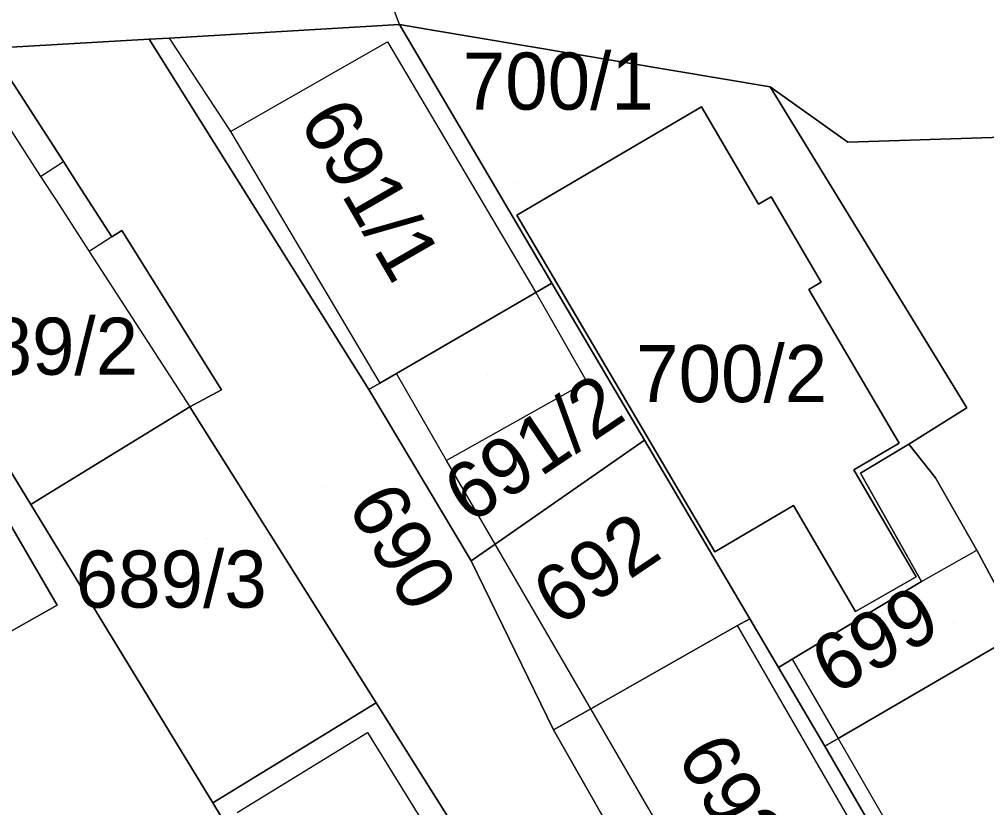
# Model space of a CAD drawing. Extents: x -263943 to -261149, y -1236934 to -1230686.
# Drawn here: x -262567.05 to -262533.16, y -1235386.88 to -1235359.25 of the extents above; entities that cross this region are included whole.
import ezdxf

# ---------------------------------------------------------------- set-up
doc = ezdxf.new("R2010")
doc.units = 0
for name, color, linetype in [('body_kn', 7, 'Continuous'), ('kladpar_druhypozemkov', 7, 'Continuous'), ('kladpar_hranice', 7, 'Continuous'), ('kladpar_parcelnecisla', 7, 'Continuous'), ('kladpar_plochy', 7, 'Continuous'), ('zappar_hrandruhpozemk', 7, 'Continuous')]:
    doc.layers.add(name, color=color, linetype=linetype)

msp = doc.modelspace()

# ---------------------------------------------------------------- linework, layer by layer
at = {"layer": 'body_kn'}
for p, q in [((-262553.73, -1235359.44), (-262553.73, -1235359.44)), ((-262553.73, -1235359.44), (-262553.73, -1235359.44)), ((-262552.71, -1235359.61), (-262552.71, -1235359.61)), ((-262562.5, -1235359.95), (-262562.5, -1235359.95)), ((-262561.8, -1235359.91), (-262561.8, -1235359.91)), ((-262561.8, -1235359.91), (-262561.8, -1235359.91)), ((-262554.15, -1235360.04), (-262554.15, -1235360.04)), ((-262540.75, -1235361.62), (-262540.75, -1235361.62)), ((-262543.15, -1235362.32), (-262543.15, -1235362.32)), ((-262559.65, -1235363.18), (-262559.65, -1235363.18)), ((-262538.03, -1235363.56), (-262538.03, -1235363.56)), ((-262565.5, -1235364.24), (-262565.5, -1235364.24)), ((-262566.3, -1235364.76), (-262566.3, -1235364.76)), ((-262566.3, -1235364.76), (-262566.3, -1235364.76)), ((-262564.97, -1235365.07), (-262564.97, -1235365.07)), ((-262565.76, -1235365.59), (-262565.76, -1235365.59)), ((-262540.71, -1235365.48), (-262540.71, -1235365.48)), ((-262541.15, -1235365.73), (-262541.15, -1235365.73)), ((-262549.62, -1235366.12), (-262549.62, -1235366.12)), ((-262549.62, -1235366.12), (-262549.62, -1235366.12)), ((-262563.81, -1235366.88), (-262563.81, -1235366.88)), ((-262563.81, -1235366.88), (-262563.81, -1235366.88)), ((-262563.46, -1235366.66), (-262563.46, -1235366.66)), ((-262564.6, -1235367.39), (-262564.6, -1235367.39)), ((-262548.39, -1235368.5), (-262548.39, -1235368.5)), ((-262538.96, -1235368.47), (-262538.96, -1235368.47)), ((-262548.96, -1235368.83), (-262548.96, -1235368.83)), ((-262548.96, -1235368.83), (-262548.96, -1235368.83)), ((-262539.39, -1235368.72), (-262539.39, -1235368.72)), ((-262553.84, -1235371.67), (-262553.84, -1235371.67)), ((-262553.84, -1235371.67), (-262553.84, -1235371.67)), ((-262554.42, -1235372.01), (-262554.42, -1235372.01)), ((-262547.17, -1235371.96), (-262547.17, -1235371.96)), ((-262559.97, -1235372.24), (-262559.97, -1235372.24)), ((-262554.8, -1235372.23), (-262554.8, -1235372.23)), ((-262561.07, -1235372.83), (-262561.07, -1235372.83)), ((-262533.86, -1235372.87), (-262533.86, -1235372.87)), ((-262545.15, -1235374), (-262545.15, -1235374)), ((-262536.23, -1235374.11), (-262536.23, -1235374.11)), ((-262535.89, -1235374.14), (-262535.89, -1235374.14)), ((-262552.08, -1235374.72), (-262552.08, -1235374.72)), ((-262552.08, -1235374.72), (-262552.08, -1235374.72)), ((-262537.81, -1235375.04), (-262537.81, -1235375.04)), ((-262537.58, -1235375.16), (-262537.58, -1235375.16)), ((-262534.95, -1235375.32), (-262534.95, -1235375.32)), ((-262534.95, -1235375.32), (-262534.95, -1235375.32)), ((-262566.21, -1235375.99), (-262566.21, -1235375.99)), ((-262566.64, -1235376.26), (-262566.64, -1235376.26)), ((-262566.64, -1235376.26), (-262566.64, -1235376.26)), ((-262539.93, -1235376.29), (-262539.93, -1235376.29)), ((-262550.38, -1235377.65), (-262550.38, -1235377.65)), ((-262550.38, -1235377.65), (-262550.38, -1235377.65)), ((-262542.69, -1235377.91), (-262542.69, -1235377.91)), ((-262533.51, -1235377.86), (-262533.51, -1235377.86)), ((-262551.22, -1235378.23), (-262551.22, -1235378.23)), ((-262535.63, -1235378.79), (-262535.63, -1235378.79)), ((-262535.45, -1235378.96), (-262535.45, -1235378.96)), ((-262535.45, -1235378.96), (-262535.45, -1235378.96)), ((-262565.72, -1235379.78), (-262565.72, -1235379.78)), ((-262537.76, -1235380.01), (-262537.76, -1235380.01)), ((-262541.46, -1235380.26), (-262541.46, -1235380.26)), ((-262541.89, -1235380.5), (-262541.89, -1235380.5)), ((-262539.97, -1235381.68), (-262539.97, -1235381.68)), ((-262539.97, -1235381.68), (-262539.97, -1235381.68)), ((-262540.45, -1235381.97), (-262540.45, -1235381.97)), ((-262554.55, -1235383.21), (-262554.55, -1235383.21)), ((-262547.03, -1235383.42), (-262547.03, -1235383.42)), ((-262547.03, -1235383.42), (-262547.03, -1235383.42)), ((-262548.33, -1235384.15), (-262548.33, -1235384.15)), ((-262554.85, -1235384.25), (-262554.85, -1235384.25)), ((-262538.36, -1235384.46), (-262538.36, -1235384.46)), ((-262538.36, -1235384.46), (-262538.36, -1235384.46)), ((-262538.83, -1235384.73), (-262538.83, -1235384.73)), ((-262538.83, -1235384.73), (-262538.83, -1235384.73)), ((-262560.27, -1235386.71), (-262560.27, -1235386.71)), ((-262560.27, -1235386.71), (-262560.27, -1235386.71))]:
    msp.add_line(p, q, dxfattribs=at)
at = {"layer": 'kladpar_druhypozemkov'}
for p, q in [((-262554.88, -1235363.14), (-262554.88, -1235363.14)), ((-262549.58, -1235364.97), (-262549.58, -1235364.97)), ((-262566.13, -1235369.77), (-262566.13, -1235369.77)), ((-262541.43, -1235370.68), (-262541.43, -1235370.68)), ((-262550.63, -1235371.69), (-262550.63, -1235371.69)), ((-262556.33, -1235375.64), (-262556.33, -1235375.64)), ((-262546.43, -1235377.09), (-262546.43, -1235377.09)), ((-262560.5, -1235377.46), (-262560.5, -1235377.46)), ((-262534.33, -1235380.39), (-262534.33, -1235380.39)), ((-262541.23, -1235385.94), (-262541.23, -1235385.94))]:
    msp.add_line(p, q, dxfattribs=at)
at = {"layer": 'kladpar_hranice'}
for points in [[(-262532.61, -1235363.38), (-262538.03, -1235363.56), (-262540.75, -1235361.62), (-262552.71, -1235359.61), (-262553.73, -1235359.44), (-262561.8, -1235359.91), (-262562.5, -1235359.95), (-262569.15, -1235360.34), (-262576.11, -1235360.75), (-262582.3, -1235361.1), (-262587.55, -1235361.2), (-262588.71, -1235361.59), (-262588.93, -1235361.66), (-262594.87, -1235363.67), (-262595.35, -1235363.83), (-262600.34, -1235366.21), (-262605.42, -1235368.76), (-262609.74, -1235370.97), (-262625.92, -1235379.04)], [(-262553.84, -1235371.67), (-262554.42, -1235372.01), (-262554.8, -1235372.23), (-262562.5, -1235359.95), (-262561.8, -1235359.91), (-262553.73, -1235359.44), (-262548.39, -1235368.5), (-262548.96, -1235368.83), (-262553.84, -1235371.67)], [(-262535.45, -1235378.96), (-262539.97, -1235381.68), (-262540.45, -1235381.97), (-262541.46, -1235380.26), (-262545.15, -1235374), (-262548.39, -1235368.5), (-262553.73, -1235359.44), (-262552.71, -1235359.61), (-262540.75, -1235361.62)], [(-262569.15, -1235360.34), (-262562.5, -1235359.95), (-262554.8, -1235372.23), (-262551.22, -1235378.23), (-262548.33, -1235384.15), (-262545.36, -1235389.39)], [(-262573.79, -1235364.55), (-262573.43, -1235364.33), (-262568.52, -1235361.32), (-262567.71, -1235360.82), (-262565.5, -1235364.24), (-262564.97, -1235365.07), (-262563.81, -1235366.88), (-262563.46, -1235366.66), (-262559.97, -1235372.24), (-262561.07, -1235372.83), (-262566.21, -1235375.99), (-262566.64, -1235376.26), (-262571.78, -1235367.84), (-262573.79, -1235364.55)], [(-262545.36, -1235389.39), (-262544.07, -1235391.68), (-262544.32, -1235391.85), (-262541.68, -1235396.58), (-262539.99, -1235395.56), (-262536.88, -1235400.98), (-262537.68, -1235401.48), (-262534.15, -1235407.85), (-262538.67, -1235410.63), (-262539.57, -1235409.12), (-262542.42, -1235404.37), (-262545.15, -1235398.87), (-262546.85, -1235396), (-262548.9, -1235392.19), (-262554.55, -1235383.21), (-262561.07, -1235372.83), (-262559.97, -1235372.24), (-262563.46, -1235366.66), (-262563.81, -1235366.88), (-262564.97, -1235365.07), (-262565.5, -1235364.24), (-262567.71, -1235360.82)], [(-262531.97, -1235380.73), (-262533.51, -1235377.86), (-262534.95, -1235375.32), (-262535.89, -1235374.14), (-262533.86, -1235372.87), (-262540.75, -1235361.62), (-262538.03, -1235363.56), (-262532.61, -1235363.38)], [(-262540.75, -1235361.62), (-262533.86, -1235372.87), (-262535.89, -1235374.14), (-262537.58, -1235375.16), (-262535.45, -1235378.96)], [(-262549.62, -1235366.12), (-262543.15, -1235362.32), (-262541.15, -1235365.73), (-262540.71, -1235365.48), (-262538.96, -1235368.47), (-262539.39, -1235368.72), (-262536.23, -1235374.11), (-262537.81, -1235375.04), (-262535.63, -1235378.79), (-262537.76, -1235380.01), (-262539.93, -1235376.29), (-262542.69, -1235377.91), (-262549.62, -1235366.12)], [(-262543.15, -1235362.32), (-262549.62, -1235366.12), (-262542.69, -1235377.91), (-262539.93, -1235376.29), (-262537.76, -1235380.01), (-262535.63, -1235378.79), (-262537.81, -1235375.04), (-262536.23, -1235374.11), (-262539.39, -1235368.72), (-262538.96, -1235368.47), (-262540.71, -1235365.48), (-262541.15, -1235365.73), (-262543.15, -1235362.32)], [(-262571.13, -1235382.84), (-262573.01, -1235379.37), (-262574.36, -1235380.14), (-262580.32, -1235369.48), (-262579.14, -1235368.8), (-262579.74, -1235367.7), (-262579.23, -1235367.41), (-262574.49, -1235364.73), (-262572.45, -1235368.23), (-262565.72, -1235379.78), (-262570.83, -1235382.67), (-262571.13, -1235382.84)], [(-262566.64, -1235376.26), (-262560.27, -1235386.71), (-262552.5, -1235399.55), (-262552.34, -1235399.82), (-262552.81, -1235400.13), (-262557.6, -1235403.3), (-262565.6, -1235390.79), (-262570.83, -1235382.67), (-262565.72, -1235379.78), (-262572.45, -1235368.23), (-262571.78, -1235367.84), (-262566.64, -1235376.26)], [(-262550.38, -1235377.65), (-262551.22, -1235378.23), (-262554.8, -1235372.23), (-262554.42, -1235372.01), (-262553.84, -1235371.67), (-262548.96, -1235368.83), (-262548.39, -1235368.5), (-262545.15, -1235374), (-262550.38, -1235377.65)], [(-262566.64, -1235376.26), (-262566.21, -1235375.99), (-262561.07, -1235372.83), (-262554.55, -1235383.21), (-262560.27, -1235386.71), (-262566.64, -1235376.26)], [(-262547.03, -1235383.42), (-262548.33, -1235384.15), (-262551.22, -1235378.23), (-262550.38, -1235377.65), (-262545.15, -1235374), (-262541.46, -1235380.26), (-262541.89, -1235380.5), (-262547.03, -1235383.42)], [(-262534.95, -1235375.32), (-262533.51, -1235377.86), (-262531.97, -1235380.73), (-262538.36, -1235384.46), (-262538.83, -1235384.73), (-262540.45, -1235381.97), (-262539.97, -1235381.68), (-262535.45, -1235378.96), (-262537.58, -1235375.16), (-262535.89, -1235374.14), (-262534.95, -1235375.32)], [(-262526.35, -1235397.95), (-262529.59, -1235399.75), (-262529.99, -1235399.97), (-262531.39, -1235397.56), (-262534.44, -1235392.31), (-262538.83, -1235384.73), (-262538.36, -1235384.46), (-262531.97, -1235380.73), (-262529.6, -1235379.97), (-262521.94, -1235393.75), (-262523.37, -1235396.29), (-262526.35, -1235397.95)], [(-262538.83, -1235384.73), (-262534.44, -1235392.31), (-262534.91, -1235392.59), (-262539.99, -1235395.56), (-262541.68, -1235396.58), (-262544.32, -1235391.85), (-262544.07, -1235391.68), (-262545.36, -1235389.39), (-262548.33, -1235384.15), (-262547.03, -1235383.42), (-262541.89, -1235380.5), (-262541.46, -1235380.26), (-262540.45, -1235381.97), (-262538.83, -1235384.73)], [(-262560.27, -1235386.71), (-262554.55, -1235383.21), (-262548.9, -1235392.19), (-262546.85, -1235396), (-262552.5, -1235399.55), (-262560.27, -1235386.71)]]:
    msp.add_lwpolyline(points, dxfattribs=at)
at = {"layer": 'kladpar_plochy'}
for p, q in [((-262553.73, -1235359.44), (-262561.8, -1235359.91)), ((-262548.39, -1235368.5), (-262553.73, -1235359.44)), ((-262553.73, -1235359.44), (-262552.71, -1235359.61)), ((-262552.71, -1235359.61), (-262553.73, -1235359.44)), ((-262552.71, -1235359.61), (-262540.75, -1235361.62)), ((-262540.75, -1235361.62), (-262552.71, -1235359.61)), ((-262562.5, -1235359.95), (-262569.15, -1235360.34)), ((-262561.8, -1235359.91), (-262562.5, -1235359.95)), ((-262540.75, -1235361.62), (-262533.86, -1235372.87)), ((-262538.03, -1235363.56), (-262540.75, -1235361.62)), ((-262543.15, -1235362.32), (-262549.62, -1235366.12)), ((-262541.15, -1235365.73), (-262543.15, -1235362.32)), ((-262532.61, -1235363.38), (-262538.03, -1235363.56)), ((-262540.71, -1235365.48), (-262541.15, -1235365.73)), ((-262538.96, -1235368.47), (-262540.71, -1235365.48)), ((-262549.62, -1235366.12), (-262542.69, -1235377.91)), ((-262545.15, -1235374), (-262548.39, -1235368.5)), ((-262539.39, -1235368.72), (-262538.96, -1235368.47)), ((-262536.23, -1235374.11), (-262539.39, -1235368.72)), ((-262533.86, -1235372.87), (-262535.89, -1235374.14)), ((-262541.46, -1235380.26), (-262545.15, -1235374)), ((-262537.81, -1235375.04), (-262536.23, -1235374.11)), ((-262535.89, -1235374.14), (-262537.58, -1235375.16)), ((-262535.63, -1235378.79), (-262537.81, -1235375.04)), ((-262537.58, -1235375.16), (-262535.45, -1235378.96)), ((-262542.69, -1235377.91), (-262539.93, -1235376.29)), ((-262539.93, -1235376.29), (-262537.76, -1235380.01)), ((-262537.76, -1235380.01), (-262535.63, -1235378.79)), ((-262535.45, -1235378.96), (-262539.97, -1235381.68)), ((-262540.45, -1235381.97), (-262541.46, -1235380.26)), ((-262539.97, -1235381.68), (-262540.45, -1235381.97))]:
    msp.add_line(p, q, dxfattribs=at)
for points in [[(-262553.84, -1235371.67), (-262554.42, -1235372.01), (-262554.8, -1235372.23), (-262562.5, -1235359.95), (-262561.8, -1235359.91), (-262553.73, -1235359.44), (-262548.39, -1235368.5), (-262548.96, -1235368.83)], [(-262573.79, -1235364.55), (-262573.43, -1235364.33), (-262568.52, -1235361.32), (-262567.71, -1235360.82), (-262565.5, -1235364.24), (-262564.97, -1235365.07), (-262563.81, -1235366.88), (-262563.46, -1235366.66), (-262559.97, -1235372.24), (-262561.07, -1235372.83), (-262566.21, -1235375.99), (-262566.64, -1235376.26), (-262571.78, -1235367.84)], [(-262549.62, -1235366.12), (-262543.15, -1235362.32), (-262541.15, -1235365.73), (-262540.71, -1235365.48), (-262538.96, -1235368.47), (-262539.39, -1235368.72), (-262536.23, -1235374.11), (-262537.81, -1235375.04), (-262535.63, -1235378.79), (-262537.76, -1235380.01), (-262539.93, -1235376.29), (-262542.69, -1235377.91)], [(-262571.13, -1235382.84), (-262573.01, -1235379.37), (-262574.36, -1235380.14), (-262580.32, -1235369.48), (-262579.14, -1235368.8), (-262579.74, -1235367.7), (-262579.23, -1235367.41), (-262574.49, -1235364.73), (-262572.45, -1235368.23), (-262565.72, -1235379.78), (-262570.83, -1235382.67)], [(-262566.64, -1235376.26), (-262560.27, -1235386.71), (-262552.5, -1235399.55), (-262552.34, -1235399.82), (-262552.81, -1235400.13), (-262557.6, -1235403.3), (-262565.6, -1235390.79), (-262570.83, -1235382.67), (-262565.72, -1235379.78), (-262572.45, -1235368.23), (-262571.78, -1235367.84)], [(-262550.38, -1235377.65), (-262551.22, -1235378.23), (-262554.8, -1235372.23), (-262554.42, -1235372.01), (-262553.84, -1235371.67), (-262548.96, -1235368.83), (-262548.39, -1235368.5), (-262545.15, -1235374)], [(-262566.64, -1235376.26), (-262566.21, -1235375.99), (-262561.07, -1235372.83), (-262554.55, -1235383.21), (-262560.27, -1235386.71)], [(-262547.03, -1235383.42), (-262548.33, -1235384.15), (-262551.22, -1235378.23), (-262550.38, -1235377.65), (-262545.15, -1235374), (-262541.46, -1235380.26), (-262541.89, -1235380.5)], [(-262534.95, -1235375.32), (-262533.51, -1235377.86), (-262531.97, -1235380.73), (-262538.36, -1235384.46), (-262538.83, -1235384.73), (-262540.45, -1235381.97), (-262539.97, -1235381.68), (-262535.45, -1235378.96), (-262537.58, -1235375.16), (-262535.89, -1235374.14)], [(-262526.35, -1235397.95), (-262529.59, -1235399.75), (-262529.99, -1235399.97), (-262531.39, -1235397.56), (-262534.44, -1235392.31), (-262538.83, -1235384.73), (-262538.36, -1235384.46), (-262531.97, -1235380.73), (-262529.6, -1235379.97), (-262521.94, -1235393.75), (-262523.37, -1235396.29)], [(-262538.83, -1235384.73), (-262534.44, -1235392.31), (-262534.91, -1235392.59), (-262539.99, -1235395.56), (-262541.68, -1235396.58), (-262544.32, -1235391.85), (-262544.07, -1235391.68), (-262545.36, -1235389.39), (-262548.33, -1235384.15), (-262547.03, -1235383.42), (-262541.89, -1235380.5), (-262541.46, -1235380.26), (-262540.45, -1235381.97)], [(-262560.27, -1235386.71), (-262554.55, -1235383.21), (-262548.9, -1235392.19), (-262546.85, -1235396), (-262552.5, -1235399.55)]]:
    msp.add_lwpolyline(points, close=True, dxfattribs=at)
for points in [[(-262569.15, -1235360.34), (-262562.5, -1235359.95), (-262554.8, -1235372.23), (-262551.22, -1235378.23), (-262548.33, -1235384.15), (-262545.36, -1235389.39)], [(-262548.9, -1235392.19), (-262554.55, -1235383.21), (-262561.07, -1235372.83), (-262559.97, -1235372.24), (-262563.46, -1235366.66), (-262563.81, -1235366.88), (-262564.97, -1235365.07), (-262565.5, -1235364.24), (-262567.71, -1235360.82)], [(-262531.97, -1235380.73), (-262533.51, -1235377.86), (-262534.95, -1235375.32), (-262535.89, -1235374.14), (-262533.86, -1235372.87), (-262540.75, -1235361.62), (-262538.03, -1235363.56), (-262532.61, -1235363.38)]]:
    msp.add_lwpolyline(points, dxfattribs=at)
at = {"layer": 'zappar_hrandruhpozemk'}
for p, q in [((-262553.73, -1235359.44), (-262554.07, -1235358.51)), ((-262561.8, -1235359.91), (-262559.65, -1235363.18)), ((-262559.65, -1235363.18), (-262554.42, -1235372.01)), ((-262566.3, -1235364.76), (-262565.5, -1235364.24)), ((-262563.81, -1235366.88), (-262564.6, -1235367.39)), ((-262548.96, -1235368.83), (-262547.17, -1235371.96)), ((-262552.08, -1235374.72), (-262553.84, -1235371.67)), ((-262547.17, -1235371.96), (-262552.08, -1235374.72)), ((-262550.38, -1235377.65), (-262552.08, -1235374.72)), ((-262547.03, -1235383.42), (-262550.38, -1235377.65)), ((-262535.45, -1235378.96), (-262533.51, -1235377.86)), ((-262534.91, -1235392.59), (-262541.89, -1235380.5)), ((-262539.97, -1235381.68), (-262538.36, -1235384.46)), ((-262559.42, -1235387.05), (-262554.85, -1235384.25)), ((-262538.36, -1235384.46), (-262531.08, -1235397.07))]:
    msp.add_line(p, q, dxfattribs=at)
for points in [[(-262559.65, -1235363.18), (-262554.15, -1235360.04), (-262548.96, -1235368.83)], [(-262568.52, -1235361.32), (-262566.3, -1235364.76), (-262565.76, -1235365.59), (-262564.6, -1235367.39), (-262561.07, -1235372.83)], [(-262539.99, -1235395.56), (-262542.64, -1235390.99), (-262544.02, -1235388.61), (-262547.03, -1235383.42)], [(-262554.85, -1235384.25), (-262549.74, -1235392.53), (-262554.31, -1235395.25)]]:
    msp.add_lwpolyline(points, dxfattribs=at)

# ---------------------------------------------------------------- texts
at = {"layer": 'kladpar_parcelnecisla'}
for s, p in [('700/1', (-262551.515, -1235362.42)), ('689/2', (-262569.577, -1235371.71)), ('700/2', (-262545.441, -1235372.67)), ('689/3', (-262565.073, -1235379.87))]:
    msp.add_text(s, height=2, dxfattribs=at).set_placement(p)
for s, rotation, p in [('691/1', 300, (-262557.276, -1235362.811)), ('691/2', 34, (-262551.262, -1235376.977)), ('690', 300, (-262555.591, -1235376.282)), ('692', 34, (-262548.149, -1235380.573)), ('699', 30, (-262538.521, -1235382.966)), ('693', 300, (-262544.047, -1235385.07))]:
    msp.add_text(s, height=2, rotation=rotation, dxfattribs=at).set_placement(p)

doc.saveas('drawing.dxf')
